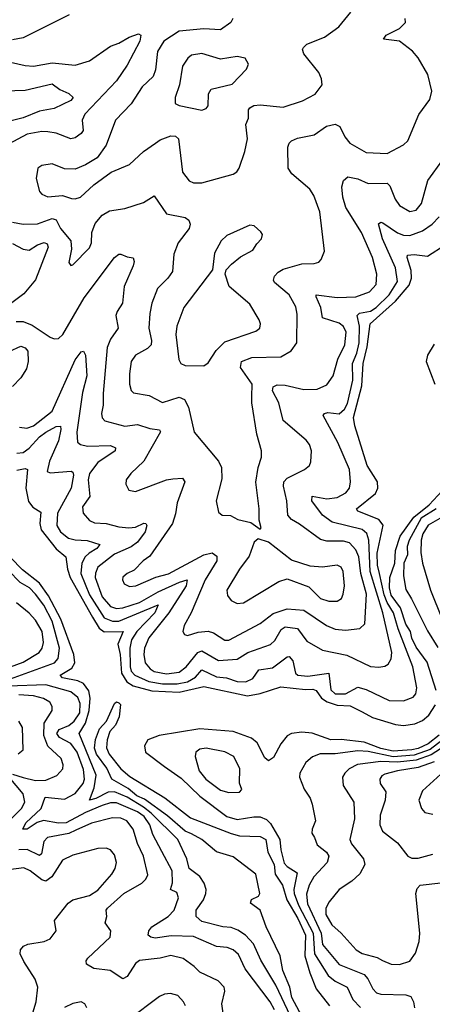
# Model space of a CAD drawing. Extents: x 1771496 to 1971148, y 471553 to 643630.
# Tile 558 of 656: x 1864529 to 1866513, y 635992 to 640729. Entities that reach past the tile are written whole.
import ezdxf

# ---------------------------------------------------------------- set-up
doc = ezdxf.new("R2010")
doc.units = 0

msp = doc.modelspace()

# ---------------------------------------------------------------- linework, layer by layer
at = {"layer": '0CON10XD'}
for points in [[(1864767.1, 640752.9), (1864545, 640641.5), (1864495, 640631.4)], [(1865554.2, 640735), (1865544.4, 640715), (1865495, 640680.4), (1865415, 640685.2), (1865295, 640672.9), (1865221.8, 640625), (1865191.8, 640575), (1865182.7, 640487.3), (1865170, 640455), (1865117.5, 640405), (1865065, 640323.8), (1864989.5, 640245), (1864945.3, 640124.7), (1864900.8, 640065), (1864845, 640030), (1864795, 640010), (1864745, 640010.6), (1864685, 640035.7), (1864635, 640027.1), (1864616, 640015), (1864608.9, 639965), (1864625, 639902.5), (1864635, 639888.8), (1864665, 639877.1), (1864735, 639883.5), (1864778.2, 639868.2), (1864795, 639866.4), (1864820.8, 639875), (1864885.8, 639934.2), (1864969.2, 639995), (1865057.4, 640032.6), (1865125, 640094.5), (1865181.8, 640135), (1865205, 640150.6), (1865255, 640170), (1865278.5, 640168.5), (1865292.5, 640155), (1865311.1, 639995), (1865343.4, 639953.4), (1865365, 639943.8), (1865405, 639943.8), (1865555, 639985.8), (1865572.9, 639997.1), (1865584.2, 640015), (1865611.8, 640095), (1865623.8, 640156.2), (1865616.5, 640225), (1865629.5, 640255), (1865629.1, 640295), (1865635.3, 640304.7), (1865655, 640315.3), (1865685, 640319.7), (1865795, 640307.9), (1865888.3, 640338.3), (1865950.2, 640369.8), (1865982.5, 640415), (1865980, 640445), (1865967.1, 640475), (1865894.5, 640564.5), (1865889.4, 640585), (1865892.9, 640595), (1865909.5, 640610.5), (1865993.8, 640645), (1866064, 640695), (1866120.8, 640765)], [(1864494, 639755), (1864545.3, 639745.3), (1864615, 639746.6), (1864685, 639772.6), (1864705, 639765.3), (1864725, 639723.5), (1864774.5, 639665), (1864778.9, 639625), (1864765, 639560), (1864775, 639546.7), (1864785, 639548.8), (1864865, 639631.4), (1864874.4, 639655), (1864875.4, 639705), (1864891.7, 639748.3), (1864925, 639789.1), (1864960.7, 639809.3), (1865035, 639820.5), (1865125, 639848.9), (1865175, 639882), (1865234.7, 639794.7), (1865325, 639776.8), (1865342.9, 639765), (1865349.2, 639745), (1865344.3, 639725), (1865290.6, 639655), (1865269.8, 639600.2), (1865263.1, 639516.9), (1865241.1, 639485), (1865191.5, 639435), (1865164.7, 639365.3), (1865154, 639315), (1865149.6, 639245), (1865162.4, 639185), (1865160.4, 639165), (1865142.7, 639147.3), (1865085, 639115.5), (1865064.5, 639085), (1865056.2, 639025), (1865057.7, 638975), (1865064.5, 638945), (1865075.9, 638934.1), (1865151.1, 638921.1), (1865215, 638887.5), (1865295, 638912.5), (1865321.1, 638901.1), (1865340, 638865), (1865367.1, 638745), (1865484.4, 638605), (1865500, 638575), (1865500.7, 638519.3), (1865473.5, 638415), (1865485, 638360), (1865502.5, 638345), (1865543.3, 638343.3), (1865577.5, 638325), (1865640, 638310), (1865685, 638277.5), (1865690, 638285), (1865680.5, 638320.5), (1865680, 638375), (1865663.6, 638503.6), (1865675.4, 638574.6), (1865691.5, 638625), (1865690.9, 638655), (1865668.4, 638735), (1865644.5, 638885), (1865645.3, 638914.7), (1865646.5, 638975), (1865590.4, 639055), (1865594.6, 639085), (1865645, 639103.7), (1865785, 639107.5), (1865833.7, 639136.3), (1865861.1, 639175), (1865862.6, 639312.6), (1865857.3, 639347.3), (1865825.2, 639405.2), (1865754, 639464), (1865750, 639475), (1865754.4, 639495), (1865771.1, 639515), (1865795, 639528.2), (1865885, 639554.5), (1865945, 639555.8), (1865967, 639563), (1865978.8, 639575), (1865994, 639615), (1865972.3, 639805), (1865942.6, 639882.6), (1865923.4, 639913.4), (1865837.4, 639987.4), (1865820.5, 640015), (1865818.8, 640115), (1865823.8, 640135), (1865835, 640146.2), (1865865, 640159.2), (1865944.6, 640175.4), (1866003.6, 640216.4), (1866045, 640226.2), (1866068.9, 640215), (1866091.9, 640165), (1866116.9, 640135), (1866195, 640090), (1866295, 640085.4), (1866375, 640126.5), (1866394.7, 640145.3), (1866447.7, 640272.3), (1866500.4, 640345), (1866510.3, 640385), (1866490.8, 640465), (1866444, 640545), (1866417.5, 640577.5), (1866355, 640626.2), (1866278.8, 640635), (1866291.4, 640655), (1866355, 640686.4), (1866383.5, 640715), (1866382.1, 640735)], [(1864484.6, 640524.6), (1864555, 640508.5), (1864595, 640505.6), (1864685, 640521.8), (1864795, 640509.6), (1864865, 640530.9), (1864965, 640600.6), (1865005, 640615.9), (1865055, 640645.3), (1865100.5, 640660.5), (1865111.2, 640655), (1865107.1, 640625), (1865045, 640510.6), (1864995.2, 640434.8), (1864841.9, 640275), (1864828.7, 640245), (1864834.6, 640195.4), (1864825, 640181.8), (1864795, 640160.9), (1864775, 640155.4), (1864705, 640183.1), (1864665, 640188.8), (1864635, 640190.6), (1864565, 640178), (1864475, 640130)], [(1865405, 640294.2), (1865425, 640301.2), (1865435.6, 640314.4), (1865437.5, 640372.5), (1865450, 640395), (1865551.1, 640418.9), (1865619.4, 640490.6), (1865629.2, 640515), (1865613, 640543), (1865575, 640551.9), (1865495, 640538.5), (1865405, 640565.5), (1865355, 640558.9), (1865336.9, 640543.1), (1865312.5, 640505), (1865296.9, 640415), (1865275.8, 640355), (1865276, 640326), (1865295.7, 640315.7), (1865405, 640294.2)], [(1864405.7, 640385.7), (1864555, 640390), (1864685, 640419.7), (1864722.8, 640392.8), (1864765, 640373.6), (1864786.9, 640355), (1864775, 640339.5), (1864695, 640301.5), (1864625, 640289.2), (1864545, 640256.1), (1864475, 640239)], [(1864512.3, 639277.7), (1864545, 639277.1), (1864589, 639259), (1864675, 639201.2), (1864695, 639193.6), (1864715, 639195.5), (1864736.1, 639215), (1864839.5, 639390.5), (1864985.6, 639585), (1865005, 639600.6), (1865015, 639601.4), (1865045, 639588.1), (1865073.9, 639583.9), (1865079.2, 639565), (1865074.4, 639545), (1865030.7, 639445), (1865023.9, 639365), (1864996.9, 639325), (1864991.1, 639305), (1865003.1, 639245), (1864965, 639192.2), (1864948.9, 639151.1), (1864929.6, 638930.4), (1864930.4, 638875), (1864922.5, 638835), (1864925, 638814), (1864938.3, 638798.3), (1865035, 638773.2), (1865095, 638782.2), (1865155, 638762), (1865201.2, 638755), (1865206.2, 638746.2), (1865125.6, 638605), (1865063.8, 638545), (1865041.2, 638515), (1865038.8, 638495), (1865053.3, 638465), (1865085, 638458.8), (1865235, 638514.7), (1865265, 638520.7), (1865312.5, 638522.5), (1865322.2, 638505), (1865285.5, 638405), (1865278.8, 638351.2), (1865262.9, 638305), (1865155, 638148.5), (1865122.2, 638125), (1865079.1, 638080.9), (1865046.2, 638065), (1865025, 638046.7), (1865022.9, 638035), (1865030.8, 638015), (1865057.6, 638002.4), (1865086.7, 638005), (1865182.9, 638047.1), (1865245, 638063.4), (1865415, 638154.3), (1865455, 638163.9), (1865477.3, 638147.3), (1865477.5, 638125), (1865421.2, 638035), (1865352.8, 637875), (1865320.5, 637815), (1865312.9, 637785), (1865321.7, 637771.7), (1865335, 637767.1), (1865386.8, 637783.2), (1865435, 637787.1), (1865460, 637780), (1865515, 637744.7), (1865535, 637743.6), (1865685, 637823.5), (1865748.1, 637871.9), (1865815, 637894.3), (1865895, 637888.9), (1866003.9, 637813.9), (1866045, 637796.8), (1866095, 637792.1), (1866165, 637800.4), (1866187.7, 637822.3), (1866195.8, 637965), (1866169.7, 638065), (1866158.9, 638145), (1866145, 638178.2), (1866115, 638212.1), (1866085, 638220.7), (1866005, 638220.8), (1865975, 638227.6), (1865875, 638302.5), (1865835, 638324.4), (1865817.8, 638345), (1865813.6, 638413.6), (1865796.8, 638485), (1865799.4, 638505), (1865815, 638522.5), (1865898, 638565), (1865922, 638585), (1865928.9, 638601.1), (1865932.5, 638655), (1865922.2, 638685), (1865906.6, 638706.6), (1865795, 638800), (1865775.3, 638885), (1865745, 638944.2), (1865747, 638963), (1865767.2, 638972.8), (1865805, 638970.5), (1865895, 638949.7), (1865959.1, 638950.9), (1866005, 638972.2), (1866036.2, 639015), (1866057.9, 639095), (1866092.6, 639165), (1866098.3, 639225), (1866085, 639252.7), (1866065, 639268.8), (1865985.3, 639295.3), (1865976.1, 639345), (1865954, 639395), (1865954.7, 639405.3), (1866055, 639391.7), (1866144.8, 639395.2), (1866211, 639419), (1866242.5, 639455), (1866245.9, 639505), (1866225.8, 639585), (1866172, 639705), (1866097.2, 639825), (1866082.6, 639875), (1866078.2, 639925), (1866086.5, 639955), (1866107.2, 639972.8), (1866155, 639963.2), (1866205, 639940.6), (1866295, 639941.8), (1866309.1, 639929.1), (1866334.6, 639865), (1866355, 639835.5), (1866405, 639806.4), (1866435, 639812.5), (1866460, 639845), (1866491.5, 639955), (1866563.5, 640055)], [(1866101.4, 637671.4), (1866215, 637617.2), (1866255, 637614), (1866285, 637619.6), (1866300.7, 637629.3), (1866315.2, 637654.8), (1866318.6, 637685), (1866275.2, 637875), (1866213.2, 638075), (1866208.1, 638225), (1866197.8, 638257.8), (1866176.2, 638276.1), (1866032, 638312), (1865985, 638344.7), (1865933.2, 638415), (1865935, 638437.1), (1866005, 638424.4), (1866055, 638430.7), (1866097.1, 638452.9), (1866115.3, 638475), (1866119.7, 638505), (1866114.8, 638565), (1866059.2, 638695), (1865987.9, 638825), (1865994.4, 638835), (1866011, 638839), (1866065, 638832.4), (1866090.9, 638855), (1866105, 638881.8), (1866130.4, 638995), (1866129.7, 639075), (1866149.7, 639125), (1866160.7, 639175), (1866162.7, 639255), (1866150.8, 639305), (1866162.9, 639317.1), (1866215, 639327.4), (1866242.3, 639345), (1866305.2, 639405), (1866345, 639470), (1866335.2, 639535.2), (1866273.9, 639673.9), (1866253.4, 639746.6), (1866265, 639754.5), (1866275, 639752), (1866345, 639703.2), (1866375, 639692.3), (1866405, 639690), (1866465, 639712.4), (1866512.2, 639745), (1866545, 639779.7)], [(1865415, 639064.2), (1865435, 639078), (1865472.9, 639137.1), (1865515, 639179.1), (1865665, 639230.6), (1865684, 639245), (1865687.1, 639265), (1865680.8, 639285), (1865635, 639360), (1865535.8, 639445), (1865517.5, 639505), (1865521.2, 639525), (1865547.3, 639552.7), (1865591.2, 639588.8), (1865650.2, 639619.8), (1865668.7, 639651.3), (1865692, 639675), (1865696.7, 639695), (1865688.6, 639708.6), (1865656.6, 639736.6), (1865635, 639740.6), (1865525, 639690), (1865498, 639665), (1865466, 639605), (1865456.2, 639525), (1865318.1, 639345), (1865283.8, 639255), (1865280.4, 639215), (1865294.2, 639094.2), (1865303.3, 639075), (1865325, 639065.7), (1865415, 639064.2)], [(1864495, 639652.6), (1864545, 639624.1), (1864575, 639620.5), (1864615, 639645.2), (1864646.2, 639656.2), (1864660.6, 639650.6), (1864665.8, 639635), (1864605, 639478.1), (1864549.6, 639410.4), (1864485, 639361.9)], [(1864515, 638643.3), (1864545, 638647.3), (1864575, 638667.4), (1864625, 638722.1), (1864655, 638744.8), (1864705, 638772.4), (1864725, 638774.2), (1864726.8, 638756.8), (1864715, 638702.5), (1864672.1, 638605), (1864660.5, 638555), (1864675, 638548.2), (1864776.7, 638556.7), (1864785, 638552.5), (1864787.2, 638537.2), (1864777, 638475), (1864710.6, 638355), (1864707.2, 638295), (1864724.9, 638264.9), (1864764.4, 638235), (1864795, 638226.2), (1864853.7, 638223.7), (1864914.2, 638205), (1864900.5, 638185), (1864862.5, 638162.5), (1864843.5, 638145), (1864827.8, 638115), (1864823.6, 638065), (1864865, 637962.6), (1864935, 637851.2), (1864974.7, 637834.7), (1865005, 637835.1), (1865194, 637914), (1865178.7, 637875), (1865091.8, 637785), (1865066.1, 637745), (1865057.9, 637705), (1865060.7, 637615), (1865065.5, 637595), (1865083.3, 637575), (1865150, 637545), (1865215, 637533.9), (1865285.5, 637534.5), (1865335, 637543.1), (1865373.5, 637566.5), (1865405, 637602), (1865475, 637567.8), (1865523.1, 637563.1), (1865575, 637545.7), (1865616.1, 637543.9), (1865650, 637560), (1865678.3, 637601.7), (1865745, 637610.3), (1865815, 637664.5), (1865825, 637666.2), (1865841.6, 637645), (1865854.6, 637585), (1865866.2, 637576.2), (1865915, 637570.3), (1866015.5, 637585.5), (1866024.8, 637505), (1866046.4, 637486.4), (1866095, 637485.9), (1866155, 637518.2), (1866195, 637506.5), (1866305, 637454.1), (1866375, 637452.7), (1866420.4, 637469.6), (1866434.1, 637485.9), (1866438.2, 637515), (1866419.4, 637615), (1866348.8, 637798.8), (1866326.9, 637875), (1866296, 637925), (1866281.8, 637961.8), (1866259.3, 638065), (1866248.9, 638105), (1866247.9, 638162.1), (1866276.6, 638296.6), (1866255.1, 638325.1), (1866155, 638363.9), (1866148.1, 638375), (1866239.7, 638450.3), (1866250.4, 638475), (1866248.7, 638505), (1866199.6, 638585), (1866139.5, 638775), (1866133.8, 638815), (1866173.3, 638966.7), (1866180.6, 639075), (1866199.4, 639155), (1866213.3, 639265), (1866335.4, 639375), (1866401.8, 639451.8), (1866412, 639485), (1866411.7, 639521.7), (1866392.3, 639585), (1866394, 639596), (1866425, 639598.7), (1866488.8, 639591.2), (1866575, 639645.5)], [(1864477.8, 639132.2), (1864535, 639158.1), (1864555, 639150.7), (1864567.6, 639135), (1864569.7, 639085), (1864561, 639049), (1864533.9, 639006.1), (1864493.8, 638965)], [(1864528.9, 638768.9), (1864564, 638764), (1864595, 638775.3), (1864685.2, 638845), (1864795, 639093.1), (1864825, 639130.8), (1864835, 639133.8), (1864845.3, 639115.3), (1864852, 639015), (1864831.3, 638935), (1864803.7, 638745), (1864806.4, 638696.4), (1864821.2, 638685), (1864855, 638676.8), (1864965, 638679.7), (1864989.6, 638669.6), (1864987.9, 638655), (1864905, 638599), (1864864, 638545), (1864857.7, 638515), (1864866, 638435), (1864830.9, 638385), (1864834.4, 638355), (1864865, 638320), (1864888.7, 638308.7), (1864944.7, 638305.3), (1865005, 638289.1), (1865054.2, 638284.2), (1865085, 638287.5), (1865126.2, 638306.2), (1865135.9, 638305.9), (1865140, 638295), (1865132.1, 638265), (1865095.9, 638215), (1865065, 638192.6), (1864985, 638158.1), (1864905, 638094.6), (1864893, 638067), (1864891.1, 638045), (1864925, 637952), (1864966.3, 637906.3), (1864995, 637897), (1865025, 637899.3), (1865105, 637925.5), (1865194, 637976), (1865297.2, 638022.8), (1865334.5, 638034.5), (1865329.7, 638005), (1865246.2, 637875), (1865149.7, 637755), (1865128.6, 637705), (1865125.7, 637675), (1865131.9, 637635), (1865155.7, 637605.7), (1865175, 637593.1), (1865235, 637581.3), (1865295, 637590), (1865329.7, 637615), (1865385, 637684.7), (1865405, 637693.3), (1865485, 637645.7), (1865575, 637652.1), (1865625.2, 637684.8), (1865735, 637722.7), (1865755, 637741.8), (1865786.7, 637795), (1865805, 637808.5), (1865865, 637800), (1865909.8, 637739.8), (1865985.3, 637695.3), (1866101.4, 637671.4)], [(1866522.4, 639167.6), (1866490, 639115), (1866483.3, 639085), (1866525.3, 638975.3)], [(1864515, 638561.3), (1864555, 638569.1), (1864567.1, 638565), (1864559.2, 638475), (1864571.8, 638411.8), (1864593, 638383), (1864630, 638360), (1864625.2, 638305), (1864632, 638275), (1864703.6, 638183.6), (1864750.9, 638145), (1864758.8, 638085), (1864771.8, 638045), (1864879.2, 637855), (1864911.8, 637801.8), (1864935, 637784.5), (1865025.8, 637785.8), (1865001.4, 637725), (1865012, 637675), (1865019.2, 637585), (1865043.5, 637543.5), (1865074.7, 637525), (1865165, 637499.8), (1865295, 637494.2), (1865415, 637520.4), (1865625, 637476.9), (1865685, 637487.8), (1865785, 637520), (1865903.1, 637506.9), (1865938.8, 637508.8), (1865955, 637501.5), (1865980.4, 637465), (1866007.3, 637447.3), (1866055, 637432.1), (1866117.4, 637427.4), (1866175, 637399.6)], [(1866531.4, 637501.4), (1866488, 637638), (1866435, 637711.1), (1866415, 637752.9), (1866408.2, 637785), (1866385, 637821.3), (1866359, 637899), (1866315, 637960.8), (1866307.1, 637995), (1866308.6, 638045), (1866332.5, 638115), (1866335.6, 638175), (1866358.5, 638245), (1866423.7, 638336.4), (1866497.5, 638395), (1866581.2, 638485)], [(1866531.8, 638375), (1866459.3, 638330.7), (1866401.9, 638225), (1866391.8, 638195), (1866393, 638155), (1866375.3, 638114.7), (1866373.8, 638053.8), (1866385, 637987.5), (1866413.4, 637943.4), (1866488.8, 637788.8), (1866538.9, 637708.9)], [(1866594.3, 638355), (1866492.7, 638297.3), (1866467.4, 638255), (1866458.7, 638225), (1866458.1, 638165), (1866466, 638115), (1866504.8, 637985), (1866560, 637845)], [(1865575, 637920.6), (1865605, 637923.5), (1865775, 638025.6), (1865815, 638039.4), (1865919.8, 637999.8), (1865975.8, 637945), (1866015, 637930.9), (1866055, 637930.9), (1866075.4, 637944.6), (1866084.4, 637965), (1866090, 638005), (1866084.5, 638075), (1866074.2, 638095), (1866055, 638105.5), (1865985, 638095.5), (1865925, 638099.4), (1865835, 638129.2), (1865725, 638216), (1865675, 638231.2), (1865656, 638215), (1865632.4, 638147.6), (1865585.4, 638085), (1865525.6, 637985), (1865528.3, 637958.3), (1865546, 637935), (1865575, 637920.6)], [(1865831.2, 635935), (1865761, 636085), (1865688.3, 636205), (1865653.1, 636283.1), (1865615, 636324.3), (1865578.5, 636348.5), (1865545, 636361.7), (1865505, 636364.8), (1865405, 636391.3), (1865377.3, 636415), (1865378, 636445), (1865412.4, 636495), (1865424.1, 636525), (1865425.3, 636545), (1865416.2, 636575), (1865395, 636606.8), (1865343.3, 636645), (1865331.9, 636691.9), (1865289.3, 636785), (1865161.1, 636911.1), (1865125, 636940.6), (1865045, 636988.9), (1864985, 637014.6), (1864955, 637013.1), (1864895, 636982.2), (1864864, 636975), (1864886.3, 637033.7), (1864895.9, 637095), (1864814.8, 637295), (1864845.4, 637344.6), (1864862.5, 637405), (1864867.7, 637465), (1864861, 637501), (1864835.3, 637535.3), (1864807.9, 637547.9), (1864735, 637562.4), (1864722.9, 637575), (1864780.1, 637609.9), (1864794.5, 637635.5), (1864789.4, 637675), (1864727, 637845), (1864667.5, 637957.5), (1864625, 638017.8), (1864543, 638083), (1864485, 638142.4)], [(1864485, 637558.1), (1864697.1, 637635), (1864714.1, 637655.9), (1864720.5, 637705), (1864685.1, 637835), (1864645, 637912.2), (1864604.9, 637964.9), (1864576.7, 637995), (1864531.7, 638021.7), (1864475, 638078.4)], [(1864485, 637615.6), (1864545, 637638.1), (1864622.2, 637685), (1864636.4, 637705), (1864643.2, 637733.2), (1864636.5, 637785), (1864605, 637840.7), (1864575, 637874.6), (1864514.1, 637924.1)], [(1865754, 635965), (1865733, 636005), (1865612.5, 636162.5), (1865581.5, 636231.5), (1865555, 636254), (1865526.1, 636266.1), (1865475, 636270), (1865365, 636318.8), (1865257.8, 636322.2), (1865181, 636311), (1865159.2, 636315), (1865146.7, 636325), (1865150.5, 636345), (1865164.2, 636365.8), (1865242.5, 636415), (1865271.8, 636445), (1865293.3, 636505), (1865285, 636530), (1865254.2, 636544.2), (1865263.3, 636576.7), (1865261.9, 636635), (1865211.9, 636728.1), (1865169.6, 636809.6), (1865154.2, 636855), (1865126.8, 636895), (1865095, 636918.9), (1864995, 636962.2), (1864965, 636961), (1864925, 636948.8), (1864845, 636914.4), (1864752.9, 636865), (1864715, 636863.9), (1864642.7, 636877.3), (1864613.3, 636866.7), (1864565, 636834.7), (1864544, 636835), (1864558.6, 636865), (1864632.4, 636935), (1864652, 636988), (1864745, 636978.9), (1864795, 637005.7), (1864834.8, 637055), (1864840, 637075), (1864835, 637122.5), (1864806, 637205), (1864775, 637247.6), (1864720.6, 637275), (1864707.8, 637295), (1864718.2, 637315), (1864765, 637333.8), (1864791.7, 637355), (1864817.6, 637395), (1864819.3, 637439.3), (1864808.6, 637468.6), (1864774.5, 637495), (1864655, 637529.2), (1864473.1, 637523.1)], [(1864495, 637098.8), (1864545, 637082.8), (1864605, 637068.5), (1864655, 637071), (1864707.2, 637092.8), (1864736.2, 637125), (1864738.4, 637145), (1864728.4, 637175), (1864664.3, 637234.3), (1864645.4, 637285.4), (1864646.5, 637345), (1864684.6, 637405), (1864685.5, 637425), (1864674.5, 637445), (1864643.5, 637463.5), (1864595, 637475.6), (1864525, 637480.7)], [(1865923.9, 635863.9), (1865837.7, 636025), (1865827.4, 636075), (1865794.3, 636155), (1865781.1, 636225), (1865714.4, 636365), (1865685.7, 636445.7), (1865639.2, 636479.2), (1865642.7, 636497.3), (1865677.2, 636512.8), (1865684.3, 636525), (1865665, 636618.6), (1865555, 636701.2), (1865475, 636725.3), (1865404.1, 636785), (1865355, 636813), (1865325, 636825.2), (1865238.9, 636898.9), (1865128.8, 636978.8), (1865092.3, 636995), (1865050.1, 637030.1), (1864972.2, 637075), (1864948.6, 637128.6), (1864897.7, 637195), (1864888, 637225), (1864893.5, 637266.5), (1864913.1, 637316.9), (1864946.4, 637355), (1864985, 637440), (1864995, 637446.7), (1865005, 637443.3), (1865013.3, 637435), (1865008, 637375), (1864989.4, 637335), (1864962.3, 637305), (1864948.8, 637265), (1864946.6, 637226.6), (1864958.9, 637195), (1865015.2, 637125.2), (1865058.3, 637088.3), (1865226.1, 636986.1), (1865350.1, 636890.1), (1865545, 636813.8), (1865585, 636803.4), (1865685, 636799.7), (1865711.8, 636785), (1865721.2, 636725), (1865751.7, 636665), (1865757.8, 636617.8), (1865792, 636565), (1865814.1, 636495), (1865867, 636405), (1865903.7, 636325), (1865900.1, 636225), (1865923.6, 636143.6), (1865955, 636067.1), (1866018.6, 635985)], [(1866175, 637399.6), (1866225, 637372.7), (1866335, 637337.9), (1866375, 637333.5), (1866428, 637342), (1866465, 637356.9), (1866496, 637384), (1866527.8, 637432.2)], [(1864522, 637198), (1864545, 637216.7), (1864543.1, 637323.1), (1864525, 637354.3)], [(1866545, 637287.1), (1866492.9, 637245), (1866445, 637223.2), (1866415, 637215.8), (1866325, 637210), (1866265, 637223.4), (1866185, 637252.7), (1866075, 637266.9), (1866025, 637265.2), (1865935, 637296.6), (1865885, 637301.2), (1865835.5, 637294.5), (1865815, 637284.3), (1865784.7, 637245.3), (1865749.8, 637180.2), (1865725, 637164.3), (1865708, 637178), (1865670.7, 637250.7), (1865643.3, 637273.3), (1865554.8, 637304.8), (1865395, 637317.1), (1865198.8, 637285), (1865145, 637264.2), (1865128.6, 637235), (1865134.6, 637204.6), (1865225.9, 637135.9), (1865305, 637080.2), (1865395, 636993.2), (1865525.3, 636895), (1865575, 636880.9), (1865655, 636894.9), (1865685, 636894.1), (1865715, 636881), (1865735, 636861.6), (1865780.1, 636785), (1865784.9, 636735), (1865800.6, 636670.6), (1865815.1, 636655.1), (1865863.8, 636625), (1865846.7, 636545), (1865848.1, 636525), (1865869.4, 636469.4), (1865939.5, 636335), (1865945.9, 636235.9), (1866011.3, 636131.3), (1866045, 636102.9), (1866102.8, 636075), (1866130, 636015), (1866167, 635977)], [(1866559.2, 637260.8), (1866501.9, 637218.1), (1866425, 637190.9), (1866325, 637183.3), (1866205, 637207.7), (1866155, 637210.9), (1866045, 637196.5), (1865973.3, 637196.7), (1865936.6, 637183.4), (1865905.4, 637155), (1865876.2, 637105), (1865873.8, 637085), (1865896.5, 637026.5), (1865925, 636984), (1865935.4, 636955), (1865950.8, 636875), (1865934.5, 636835.5), (1865933.1, 636815), (1865946.7, 636795), (1865958.7, 636758.7), (1866003.3, 636725), (1866015.4, 636705), (1866006.5, 636675), (1865943.7, 636606.3), (1865921.4, 636565), (1865907.5, 636522.5), (1865912.1, 636475), (1865978.3, 636335), (1865985, 636280.4), (1866065, 636183.6), (1866185.4, 636135), (1866202.9, 636115), (1866226.2, 636066.2), (1866245, 636048.2), (1866265, 636041.9), (1866385, 636037.6), (1866409.1, 636029.1), (1866421.5, 636005), (1866427.5, 635975)], [(1865535, 637011.5), (1865585, 637012.5), (1865596.7, 637025), (1865586.4, 637056.4), (1865587.1, 637125), (1865559.2, 637185), (1865515, 637206.9), (1865425, 637224.4), (1865395, 637219.2), (1865376.2, 637205), (1865372, 637185), (1865391.2, 637115), (1865423.6, 637075), (1865495, 637022.7), (1865535, 637011.5)], [(1866575, 637236), (1866508, 637192), (1866435, 637166.5), (1866345, 637157.2), (1866265, 637160.1), (1866153.3, 637146.7), (1866113.5, 637125), (1866092.2, 637105), (1866081.5, 637085), (1866084.5, 637045), (1866135.3, 636965), (1866138.2, 636885), (1866116.4, 636785), (1866124.3, 636764.3), (1866181.4, 636691.4), (1866187.7, 636665), (1866165, 636620), (1866125.7, 636585), (1866065, 636544.4), (1866016.5, 636485), (1866001.1, 636455), (1866000.9, 636425), (1866030, 636375), (1866074.7, 636334.7), (1866146.2, 636255), (1866176.3, 636236.3), (1866247, 636217), (1866273.5, 636203.5), (1866315, 636185.5), (1866355, 636183.3), (1866405, 636200.5), (1866432, 636238), (1866450, 636295), (1866452.9, 636335), (1866434.2, 636525.8), (1866440.6, 636549.4), (1866454.8, 636565.2), (1866553.6, 636576.4)], [(1866521.7, 637158.3), (1866445, 637131.3), (1866344.9, 637115.1), (1866285, 637100), (1866269.3, 637090.7), (1866261.2, 637075), (1866261.8, 637055), (1866290, 637015), (1866285.5, 636975), (1866262.6, 636902.6), (1866261.1, 636855), (1866272.9, 636825), (1866345, 636768.9), (1866395, 636704.2), (1866415, 636695.6), (1866445.5, 636695.5), (1866515.8, 636715)], [(1866570.8, 637115), (1866465, 637018.9), (1866448.6, 636975), (1866460, 636935), (1866476.7, 636915), (1866515, 636907.1)], [(1864445, 636840.6), (1864537.6, 636935), (1864553.6, 636965), (1864545.7, 637005), (1864479.2, 637085)], [(1865315, 636213.1), (1865255, 636226.6), (1865205, 636213.5), (1865105, 636202.7), (1865085, 636189.4), (1865045, 636125.6), (1865025, 636114.3), (1864964.2, 636155), (1864885, 636165.3), (1864850.6, 636185), (1864847.9, 636202.1), (1864856.9, 636215), (1864964.4, 636315), (1864966.7, 636345), (1864939.4, 636385), (1864948.5, 636415), (1864945.5, 636445), (1864951.5, 636455), (1865029.7, 636525), (1865115.5, 636574.5), (1865136, 636595), (1865145.3, 636615), (1865123.8, 636705), (1865096, 636766), (1865074.7, 636835), (1865044.4, 636874.4), (1865015, 636888.3), (1864975, 636889.8), (1864875, 636863), (1864799.2, 636830.8), (1864765, 636814.4), (1864662.5, 636795), (1864644.7, 636775), (1864633.3, 636716.7), (1864625, 636708.2), (1864565, 636737), (1864525, 636736.2)], [(1864588.1, 635935), (1864607.8, 636005), (1864616.5, 636075), (1864603.1, 636113.1), (1864548.3, 636198.3), (1864531.5, 636235), (1864532.2, 636255), (1864548.1, 636271.9), (1864568.3, 636281.7), (1864646, 636294), (1864675, 636307.1), (1864704.3, 636345), (1864696.7, 636395), (1864761.7, 636478.3), (1864784.3, 636495.7), (1864865, 636515.4), (1864905, 636540.9), (1864972, 636618), (1864987.8, 636645), (1864994.4, 636675), (1864985, 636711.2), (1864966, 636735), (1864945, 636743.1), (1864905, 636742.2), (1864785, 636709.6), (1864735, 636685.5), (1864684.3, 636605.7), (1864655, 636585.4), (1864635, 636590.9), (1864579.5, 636635), (1864548.3, 636648.3), (1864475, 636639.8)], [(1865511.5, 635915), (1865500.7, 635995), (1865515.6, 636055), (1865511.4, 636075), (1865483.8, 636105), (1865395, 636147.5), (1865368.1, 636175), (1865315, 636213.1)], [(1865326.5, 635985), (1865316.9, 636005), (1865290, 636035), (1865254.4, 636044.4), (1865225, 636041.5), (1865200.9, 636029.1), (1865052.1, 635917.9)], [(1864852.5, 635975), (1864842.5, 635995), (1864825, 636004.4), (1864785, 635995.6), (1864745, 635977.5)]]:
    msp.add_lwpolyline(points, dxfattribs=at)

doc.saveas('drawing.dxf')
